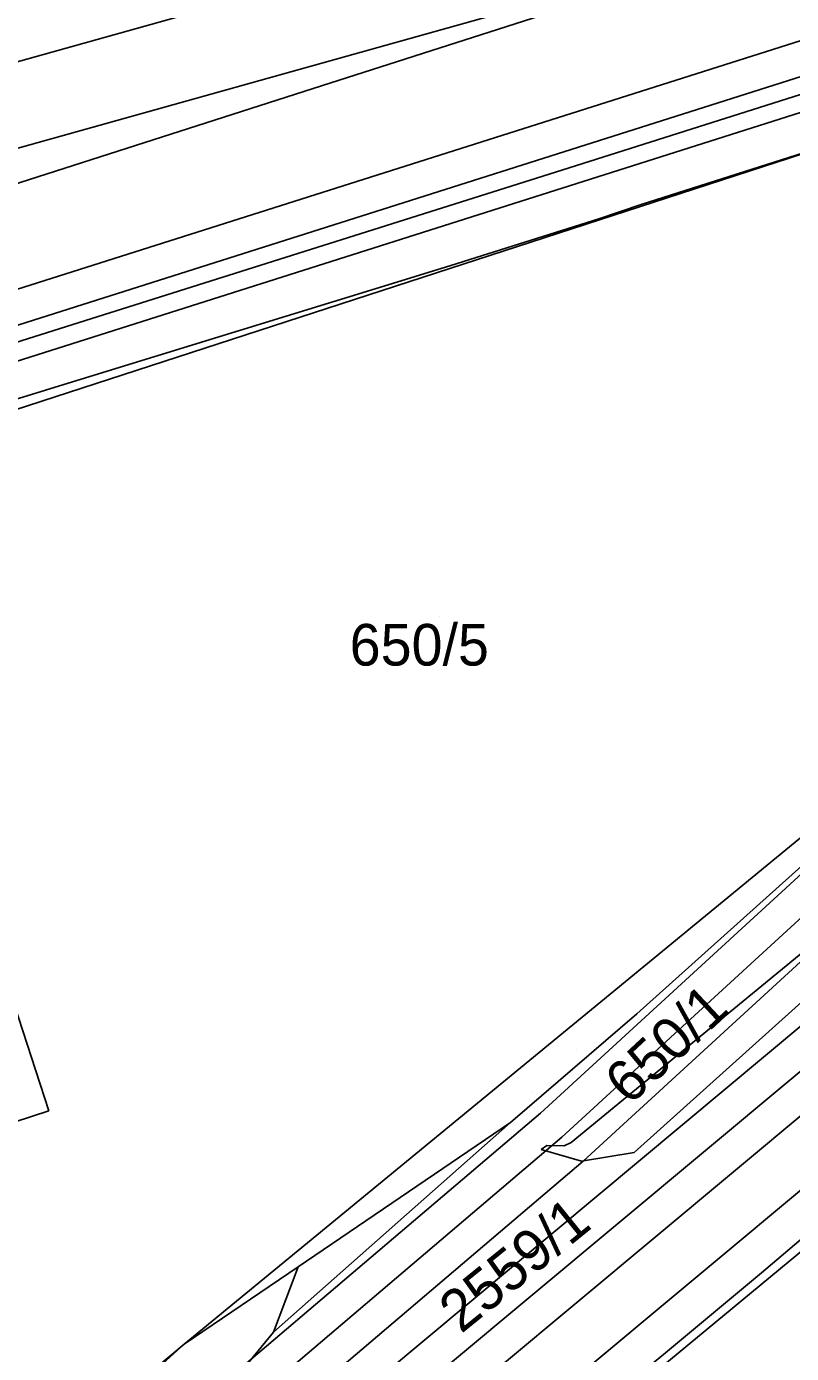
# Model space of a CAD drawing. Extents: x -263423 to -261326, y -1240067 to -1237864.
# Drawn here: x -262924.6 to -262887.8, y -1238865.7 to -1238801.9 of the extents above; entities that cross this region are included whole.
import ezdxf

# ---------------------------------------------------------------- set-up
doc = ezdxf.new("R2010")
doc.units = 0
for name, color, linetype in [('body_kn', 7, 'Continuous'), ('kladpar_druhypozemkov', 7, 'Continuous'), ('kladpar_hranice', 7, 'Continuous'), ('kladpar_parcelnecisla', 7, 'Continuous'), ('kladpar_plochy', 7, 'Continuous'), ('kladpar_sipky', 7, 'Continuous'), ('tarchy_linie', 7, 'Continuous'), ('zappar_hrandruhpozemk', 7, 'Continuous')]:
    doc.layers.add(name, color=color, linetype=linetype)

msp = doc.modelspace()

# ---------------------------------------------------------------- linework, layer by layer
at = {"layer": 'body_kn'}
for p, q in [((-262910.41, -1238804.79), (-262910.41, -1238804.79)), ((-262910.41, -1238804.79), (-262910.41, -1238804.79)), ((-262899.15, -1238808.94), (-262899.15, -1238808.94)), ((-262895.04, -1238810.49), (-262895.04, -1238810.49)), ((-262897.07, -1238811.18), (-262897.07, -1238811.18)), ((-262904.19, -1238813.42), (-262904.19, -1238813.42)), ((-262907.62, -1238814.48), (-262907.62, -1238814.48)), ((-262914.34, -1238816.55), (-262914.34, -1238816.55)), ((-262922.37, -1238819.02), (-262922.37, -1238819.02)), ((-262895.24, -1238849.41), (-262895.24, -1238849.41)), ((-262888.96, -1238851.32), (-262888.96, -1238851.32)), ((-262887.9, -1238852.59), (-262887.9, -1238852.59)), ((-262923.52, -1238854.06), (-262923.52, -1238854.06)), ((-262899.88, -1238854.17), (-262899.88, -1238854.17)), ((-262901.32, -1238854.63), (-262901.32, -1238854.63)), ((-262899.57, -1238855.73), (-262899.57, -1238855.73)), ((-262898.85, -1238855.33), (-262898.85, -1238855.33)), ((-262898.41, -1238855.59), (-262898.41, -1238855.59)), ((-262899.85, -1238855.92), (-262899.85, -1238855.92)), ((-262899.85, -1238855.92), (-262899.85, -1238855.92)), ((-262898.74, -1238855.75), (-262898.74, -1238855.75)), ((-262895.38, -1238856.07), (-262895.38, -1238856.07)), ((-262897.91, -1238856.49), (-262897.91, -1238856.49)), ((-262897.82, -1238856.49), (-262897.82, -1238856.49)), ((-262911.52, -1238861.56), (-262911.52, -1238861.56)), ((-262911.52, -1238861.56), (-262911.52, -1238861.56)), ((-262889.25, -1238861.85), (-262889.25, -1238861.85)), ((-262917, -1238865.28), (-262917, -1238865.28)), ((-262917, -1238865.28), (-262917, -1238865.28)), ((-262912.72, -1238864.7), (-262912.72, -1238864.7)), ((-262912.72, -1238864.7), (-262912.72, -1238864.7))]:
    msp.add_line(p, q, dxfattribs=at)
at = {"layer": 'kladpar_druhypozemkov'}
for p, q in [((-262904.75, -1238830.28), (-262904.75, -1238830.28)), ((-262900.25, -1238853.19), (-262900.25, -1238853.19)), ((-262901.33, -1238860.5), (-262901.33, -1238860.5))]:
    msp.add_line(p, q, dxfattribs=at)
at = {"layer": 'kladpar_hranice'}
for points in [[(-262820.65, -1238764.03), (-262820.82, -1238772.33), (-262820.89, -1238773.66), (-262822.37, -1238776.01), (-262822.95, -1238777.34), (-262822.95, -1238778.67), (-262820.15, -1238786.45), (-262820.85, -1238786.7), (-262844.44, -1238794.75), (-262851.11, -1238796.73), (-262859.88, -1238799.28), (-262863.12, -1238800.15), (-262874.82, -1238804.01), (-262878.4, -1238805.15), (-262879.53, -1238805.51), (-262885.82, -1238807.56), (-262895.04, -1238810.49), (-262897.07, -1238811.18), (-262904.19, -1238813.42), (-262907.62, -1238814.48), (-262914.34, -1238816.55), (-262922.37, -1238819.02), (-262924.97, -1238819.82)], [(-262954.66, -1238828.97), (-262944.43, -1238825.82), (-262943.48, -1238825.52), (-262942.77, -1238825.3), (-262936.89, -1238823.49), (-262933.87, -1238822.56), (-262927.39, -1238820.57), (-262924.97, -1238819.82), (-262922.37, -1238819.02), (-262914.34, -1238816.55), (-262907.62, -1238814.48), (-262904.19, -1238813.42), (-262897.07, -1238811.18), (-262895.04, -1238810.49), (-262885.82, -1238807.56), (-262879.53, -1238805.51), (-262878.4, -1238805.15), (-262874.82, -1238804.01), (-262944.17, -1238826.55), (-262954.55, -1238829.37), (-262954.66, -1238828.97)], [(-262944.17, -1238826.55), (-262874.82, -1238804.01), (-262873.14, -1238809.3), (-262872.28, -1238812.3), (-262870.99, -1238818.35), (-262870.86, -1238819.24), (-262868.5, -1238825.43), (-262917, -1238865.28), (-262929.84, -1238876.02), (-262935.15, -1238857.86), (-262933.2, -1238857.24), (-262940.88, -1238832.58), (-262942.4, -1238833.08), (-262944.17, -1238826.55)], [(-262833.1, -1238816.06), (-262847.38, -1238827.91), (-262852.74, -1238832.36), (-262861.68, -1238839.78), (-262876.75, -1238852.12), (-262878.2, -1238853.31), (-262882.86, -1238857.13), (-262883.94, -1238858.01), (-262886.45, -1238860.08), (-262886.67, -1238860.26), (-262923.68, -1238890.87)], [(-262930.29, -1238877.3), (-262917, -1238865.28), (-262911.52, -1238861.56), (-262901.32, -1238854.63), (-262895.24, -1238849.41), (-262882.66, -1238838.11), (-262881.45, -1238837.04), (-262876.92, -1238832.98), (-262875.96, -1238832.12), (-262870.61, -1238827.33), (-262868.5, -1238825.43)], [(-262917, -1238865.28), (-262868.5, -1238825.43), (-262870.61, -1238827.33), (-262875.96, -1238832.12), (-262876.92, -1238832.98), (-262881.45, -1238837.04), (-262882.66, -1238838.11), (-262895.24, -1238849.41), (-262901.32, -1238854.63), (-262911.52, -1238861.56), (-262917, -1238865.28)], [(-262917, -1238865.28), (-262930.29, -1238877.3), (-262933.72, -1238864.98), (-262936.44, -1238854.98), (-262940.32, -1238840.71), (-262942.4, -1238833.08), (-262940.88, -1238832.58), (-262933.2, -1238857.24), (-262935.15, -1238857.86), (-262929.84, -1238876.02), (-262917, -1238865.28)], [(-262877.97, -1238865.55), (-262875.76, -1238868.24), (-262877.04, -1238869.31), (-262876.6, -1238869.95), (-262878.3, -1238871.32), (-262880.16, -1238872.83), (-262882.03, -1238874.34), (-262883.21, -1238875.29), (-262883.9, -1238875.85), (-262895.81, -1238885.5), (-262897.32, -1238886.72), (-262913.8, -1238900.05), (-262914.16, -1238899.15), (-262918.75, -1238902.86), (-262923.68, -1238890.87), (-262886.67, -1238860.26), (-262886.45, -1238860.08), (-262880.83, -1238866.88), (-262878.43, -1238864.97), (-262877.97, -1238865.55)]]:
    msp.add_lwpolyline(points, dxfattribs=at)
at = {"layer": 'kladpar_plochy'}
for points in [[(-262820.65, -1238764.03), (-262820.82, -1238772.33), (-262820.89, -1238773.66), (-262822.37, -1238776.01), (-262822.95, -1238777.34), (-262822.95, -1238778.67), (-262820.15, -1238786.45), (-262820.85, -1238786.7), (-262844.44, -1238794.75), (-262851.11, -1238796.73), (-262859.88, -1238799.28), (-262863.12, -1238800.15), (-262874.82, -1238804.01), (-262878.4, -1238805.15), (-262879.53, -1238805.51), (-262885.82, -1238807.56), (-262895.04, -1238810.49), (-262897.07, -1238811.18), (-262904.19, -1238813.42), (-262907.62, -1238814.48), (-262914.34, -1238816.55), (-262922.37, -1238819.02), (-262924.97, -1238819.82)], [(-262930.29, -1238877.3), (-262917, -1238865.28), (-262911.52, -1238861.56), (-262901.32, -1238854.63), (-262895.24, -1238849.41), (-262882.66, -1238838.11), (-262881.45, -1238837.04), (-262876.92, -1238832.98), (-262875.96, -1238832.12), (-262870.61, -1238827.33), (-262868.5, -1238825.43), (-262856.82, -1238814.88), (-262863.12, -1238800.15), (-262859.88, -1238799.28), (-262860.58, -1238799.85), (-262860.78, -1238800.48), (-262860.47, -1238801.25), (-262856.16, -1238811.65), (-262855.47, -1238812.73), (-262854.58, -1238812.74), (-262845.65, -1238804.85), (-262843.94, -1238805.94), (-262831.88, -1238813.59)], [(-262833.1, -1238816.06), (-262847.38, -1238827.91), (-262852.74, -1238832.36), (-262861.68, -1238839.78), (-262876.75, -1238852.12), (-262878.2, -1238853.31), (-262882.86, -1238857.13), (-262883.94, -1238858.01), (-262886.45, -1238860.08), (-262886.67, -1238860.26), (-262923.68, -1238890.87)]]:
    msp.add_lwpolyline(points, dxfattribs=at)
for points in [[(-262954.66, -1238828.97), (-262944.43, -1238825.82), (-262943.48, -1238825.52), (-262942.77, -1238825.3), (-262936.89, -1238823.49), (-262933.87, -1238822.56), (-262927.39, -1238820.57), (-262924.97, -1238819.82), (-262922.37, -1238819.02), (-262914.34, -1238816.55), (-262907.62, -1238814.48), (-262904.19, -1238813.42), (-262897.07, -1238811.18), (-262895.04, -1238810.49), (-262885.82, -1238807.56), (-262879.53, -1238805.51), (-262878.4, -1238805.15), (-262874.82, -1238804.01), (-262944.17, -1238826.55), (-262954.55, -1238829.37)], [(-262944.17, -1238826.55), (-262874.82, -1238804.01), (-262873.14, -1238809.3), (-262872.28, -1238812.3), (-262870.99, -1238818.35), (-262870.86, -1238819.24), (-262868.5, -1238825.43), (-262917, -1238865.28), (-262929.84, -1238876.02), (-262935.15, -1238857.86), (-262933.2, -1238857.24), (-262940.88, -1238832.58), (-262942.4, -1238833.08)], [(-262917, -1238865.28), (-262868.5, -1238825.43), (-262870.61, -1238827.33), (-262875.96, -1238832.12), (-262876.92, -1238832.98), (-262881.45, -1238837.04), (-262882.66, -1238838.11), (-262895.24, -1238849.41), (-262901.32, -1238854.63), (-262911.52, -1238861.56)], [(-262917, -1238865.28), (-262930.29, -1238877.3), (-262933.72, -1238864.98), (-262936.44, -1238854.98), (-262940.32, -1238840.71), (-262942.4, -1238833.08), (-262940.88, -1238832.58), (-262933.2, -1238857.24), (-262935.15, -1238857.86), (-262929.84, -1238876.02)], [(-262877.97, -1238865.55), (-262875.76, -1238868.24), (-262877.04, -1238869.31), (-262876.6, -1238869.95), (-262878.3, -1238871.32), (-262880.16, -1238872.83), (-262882.03, -1238874.34), (-262883.21, -1238875.29), (-262883.9, -1238875.85), (-262895.81, -1238885.5), (-262897.32, -1238886.72), (-262913.8, -1238900.05), (-262914.16, -1238899.15), (-262918.75, -1238902.86), (-262923.68, -1238890.87), (-262886.67, -1238860.26), (-262886.45, -1238860.08), (-262880.83, -1238866.88), (-262878.43, -1238864.97)]]:
    msp.add_lwpolyline(points, close=True, dxfattribs=at)
at = {"layer": 'kladpar_sipky'}
msp.add_line((-262898.17, -1238851.11), (-262898.17, -1238851.11), dxfattribs=at)
at = {"layer": 'tarchy_linie'}
for points in [[(-262995.46, -1238825.23), (-262932.04, -1238805.59), (-262837, -1238779), (-262821.51, -1238774.65)], [(-262990.44, -1238837.06), (-262859.44, -1238795.46), (-262824.76, -1238779.85), (-262822.74, -1238779.25)], [(-262991.09, -1238835.53), (-262860.03, -1238793.92), (-262842.8, -1238786.16), (-262842.28, -1238784.63), (-262930.91, -1238809.43)], [(-262929.67, -1238879.5), (-262899.88, -1238854.17), (-262871.05, -1238827.73), (-262870.61, -1238827.33), (-262868.5, -1238825.43), (-262856.82, -1238814.88), (-262857.13, -1238814.16), (-262852.11, -1238808.69), (-262849.52, -1238804.42), (-262852.21, -1238802.56), (-262859.72, -1238797.28), (-262989.8, -1238838.58)], [(-262847.38, -1238803.89), (-262850.86, -1238809.63), (-262860.61, -1238820.25), (-262898.85, -1238855.33), (-262951.29, -1238899.92), (-262971.24, -1238908.22)], [(-262825.56, -1238815.85), (-262846.83, -1238805.97), (-262849.61, -1238810.57), (-262859.51, -1238821.35), (-262897.82, -1238856.49), (-262933.63, -1238886.93)], [(-262929.97, -1238885.53), (-262888.96, -1238851.32), (-262846.08, -1238815.52), (-262843.96, -1238818.06), (-262886.84, -1238853.86), (-262928.27, -1238888.41)], [(-262846.17, -1238817.75), (-262887.9, -1238852.59), (-262929.12, -1238886.97), (-262972.82, -1238903.77)], [(-262882.15, -1238855.86), (-262884.82, -1238858.09), (-262889.25, -1238861.85), (-262893.97, -1238865.78), (-262897.32, -1238868.52), (-262901.15, -1238871.78), (-262903.18, -1238873.5)]]:
    msp.add_lwpolyline(points, dxfattribs=at)
at = {"layer": 'zappar_hrandruhpozemk'}
for p, q in [((-262910.41, -1238804.79), (-262860.89, -1238788.91)), ((-262899.15, -1238808.94), (-262929.04, -1238818.37)), ((-262931.51, -1238829.52), (-262923.52, -1238854.06)), ((-262880.79, -1238842.94), (-262895.38, -1238856.07)), ((-262923.52, -1238854.06), (-262933.2, -1238857.24)), ((-262912.72, -1238864.7), (-262901.32, -1238854.63)), ((-262885.46, -1238856.28), (-262924.81, -1238889.08))]:
    msp.add_line(p, q, dxfattribs=at)
for points in [[(-262860.89, -1238788.91), (-262855.87, -1238787.74), (-262854.35, -1238787.68), (-262853.34, -1238787.82), (-262851.09, -1238793.68), (-262899.15, -1238808.94)], [(-262929.04, -1238818.37), (-262932.25, -1238815.33), (-262933.27, -1238813.53), (-262933, -1238812.03), (-262910.41, -1238804.79)], [(-262899.85, -1238855.92), (-262899.57, -1238855.73), (-262898.74, -1238855.75), (-262898.41, -1238855.59), (-262877.28, -1238838.23), (-262877.87, -1238839.71), (-262879.27, -1238841.55), (-262880.79, -1238842.94)], [(-262895.38, -1238856.07), (-262897.91, -1238856.49), (-262899.85, -1238855.92)], [(-262911.52, -1238861.56), (-262912.72, -1238864.7), (-262915.37, -1238867.95), (-262919.66, -1238871.79)]]:
    msp.add_lwpolyline(points, dxfattribs=at)

# ---------------------------------------------------------------- texts
at = {"layer": 'kladpar_parcelnecisla'}
msp.add_text('650/5', height=2, dxfattribs=at).set_placement((-262909.051, -1238832.66))
for s, rotation, p in [('650/1', 43, (-262895.606, -1238853.846)), ('2559/1', 39, (-262903.695, -1238864.806))]:
    msp.add_text(s, height=2, rotation=rotation, dxfattribs=at).set_placement(p)

doc.saveas('drawing.dxf')
